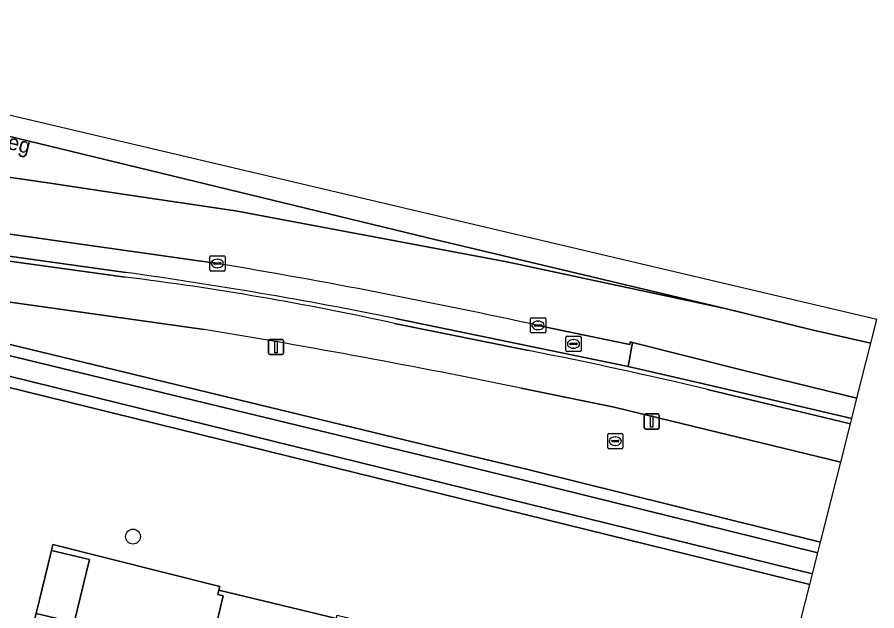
# Model space of a CAD drawing. Extents: x 162803 to 163818, y 381639 to 382475.
# Drawn here: x 163761.6 to 163818, y 382267.2 to 382306.2 of the extents above; entities that cross this region are included whole.
import ezdxf

# ---------------------------------------------------------------- set-up
doc = ezdxf.new("R2010")
doc.units = 0
for name, color, linetype in [('IMGEO_Berm_groen', 7, 'Continuous'), ('IMGEO_Berm_open', 7, 'Continuous'), ('IMGEO_Boom', 7, 'Continuous'), ('IMGEO_Erf', 7, 'Continuous'), ('IMGEO_Fietspad_gesloten', 7, 'Continuous'), ('IMGEO_Gemengd_bos', 7, 'Continuous'), ('IMGEO_Greppel_droge_sloot', 7, 'Continuous'), ('IMGEO_Kolk', 7, 'Continuous'), ('IMGEO_Lichtmast', 7, 'Continuous'), ('IMGEO_Muur', 7, 'Continuous'), ('IMGEO_Oever', 7, 'Continuous'), ('IMGEO_Openbare_ruimte_label', 7, 'Continuous'), ('IMGEO_Pand', 7, 'Continuous'), ('IMGEO_Rijbaan_regionaal_gesloten', 7, 'Continuous'), ('IMGEO_Rioolput', 7, 'Continuous')]:
    doc.layers.add(name, color=color, linetype=linetype)

msp = doc.modelspace()

# ---------------------------------------------------------------- linework, layer by layer
at = {"layer": 'IMGEO_Berm_groen'}
for points in [[(163720.319, 382295.243), (163651.831, 382311.978), (163569.364, 382332.248), (163569.326, 382331.973), (163569.232, 382331.465), (163570.006, 382331.261), (163570.848, 382331.04), (163628.135, 382316.897), (163790.356, 382277.615), (163795.117, 382276.462), (163814.335, 382271.696), (163815.664, 382276.948)], [(163773.867, 382285.67), (163753.947, 382288.471)], [(163816.73, 382281.159), (163809.559, 382282.918), (163801.993, 382284.824), (163801.703, 382283.24), (163806.941, 382282.025), (163816.389, 382279.813), (163816.73, 382281.159)], [(163815.664, 382276.948), (163800.793, 382280.57), (163794.677, 382281.821)]]:
    msp.add_lwpolyline(points, dxfattribs=at)
msp.add_arc((163683.583, 381739.36), 553.72, 78.42607, 80.61602, dxfattribs=at)
at = {"layer": 'IMGEO_Berm_open'}
for points in [[(163774.738, 382290.007), (163754.451, 382292.863)], [(163753.841, 382291.486), (163768.72, 382289.418)], [(163786.434, 382286.393), (163795.23, 382284.564), (163801.703, 382283.24), (163801.993, 382284.824), (163801.844, 382284.861), (163801.822, 382284.693), (163798.845, 382285.302), (163795.793, 382285.94)]]:
    msp.add_lwpolyline(points, dxfattribs=at)
for centre, radius, start, end in [((163700.021, 381846.659), 449.6, 77.70082, 80.43387), ((163727.06, 381992.086), 300.237, 78.59419, 82.0241)]:
    msp.add_arc(centre, radius, start, end, dxfattribs=at)
at = {"layer": 'IMGEO_Boom'}
msp.add_circle((163769.202, 382272.067), 0.489, dxfattribs=at)
at = {"layer": 'IMGEO_Erf'}
msp.add_lwpolyline([(163763.846, 382271.159), (163766.335, 382270.553), (163765.328, 382266.415), (163762.839, 382267.021), (163762.234, 382264.768), (163762.154, 382264.348), (163773.114, 382261.591), (163773.148, 382261.735), (163773.556, 382261.637), (163775.115, 382268.17), (163774.768, 382268.253), (163774.836, 382268.538), (163774.897, 382268.788), (163763.928, 382271.548)], close=True, dxfattribs=at)
at = {"layer": 'IMGEO_Fietspad_gesloten'}
for points in [[(163768.692, 382289.11), (163753.771, 382291.161)], [(163753.947, 382288.471), (163773.867, 382285.67)], [(163795.172, 382284.287), (163786.365, 382286.063)], [(163794.677, 382281.821), (163800.793, 382280.57), (163815.664, 382276.948)], [(163815.664, 382276.948), (163816.304, 382279.477), (163806.928, 382281.738)]]:
    msp.add_lwpolyline(points, dxfattribs=at)
for centre, radius, start, end in [((163745.1, 382099.495), 191.077, 77.52805, 82.90757), ((163683.583, 381739.36), 553.72, 78.42607, 80.61602), ((163732.374, 381966.279), 324.149, 76.703, 78.82937)]:
    msp.add_arc(centre, radius, start, end, dxfattribs=at)
at = {"layer": 'IMGEO_Gemengd_bos'}
msp.add_lwpolyline([(163704.937, 382278.748), (163762.234, 382264.768), (163762.839, 382267.021), (163763.846, 382271.159), (163763.928, 382271.548), (163774.897, 382268.788), (163774.836, 382268.538), (163782.567, 382266.694), (163782.611, 382266.902), (163785.316, 382266.258), (163786.297, 382266.024), (163786.956, 382265.867), (163787.151, 382265.821), (163795.388, 382263.859), (163809.247, 382260.534), (163810.786, 382261.053), (163811.737, 382261.433), (163813.631, 382268.917), (163789.601, 382274.834), (163669.317, 382304.454)], dxfattribs=at)
at = {"layer": 'IMGEO_Greppel_droge_sloot'}
msp.add_lwpolyline([(163813.809, 382269.619), (163814.157, 382270.994), (163794.945, 382275.758), (163790.185, 382276.911), (163627.963, 382316.193), (163571.351, 382330.17), (163571.034, 382329.075), (163578.726, 382327.296), (163669.489, 382305.158), (163789.774, 382275.537)], close=True, dxfattribs=at)
at = {"layer": 'IMGEO_Kolk'}
for p, q in [((163774.241, 382289.58), (163774.241, 382290.432)), ((163774.316, 382290.506), (163775.168, 382290.506)), ((163774.729, 382290.286), (163774.754, 382290.286)), ((163775.242, 382290.432), (163775.242, 382289.58)), ((163774.5, 382290), (163774.5, 382290.012)), ((163774.938, 382289.963), (163774.54, 382289.963)), ((163774.543, 382290.049), (163774.941, 382290.049)), ((163774.752, 382289.726), (163774.727, 382289.726)), ((163774.984, 382290.012), (163774.984, 382290)), ((163775.168, 382289.506), (163774.316, 382289.506)), ((163795.295, 382285.513), (163795.295, 382286.365)), ((163795.37, 382286.439), (163796.222, 382286.439)), ((163795.783, 382286.219), (163795.808, 382286.219)), ((163796.296, 382286.365), (163796.296, 382285.513)), ((163795.554, 382285.933), (163795.554, 382285.945)), ((163795.992, 382285.896), (163795.594, 382285.896)), ((163795.597, 382285.982), (163795.995, 382285.982)), ((163795.806, 382285.659), (163795.781, 382285.659)), ((163796.038, 382285.945), (163796.038, 382285.933)), ((163796.222, 382285.439), (163795.37, 382285.439))]:
    msp.add_line(p, q, dxfattribs=at)
for points in [[(163774.241, 382289.58), (163774.241, 382290.432)], [(163774.316, 382290.506), (163775.168, 382290.506)], [(163775.242, 382290.432), (163775.242, 382289.58)], [(163775.168, 382289.506), (163774.316, 382289.506)], [(163795.295, 382285.513), (163795.295, 382286.365)], [(163795.37, 382286.439), (163796.222, 382286.439)], [(163796.296, 382286.365), (163796.296, 382285.513)], [(163796.222, 382285.439), (163795.37, 382285.439)]]:
    msp.add_lwpolyline(points, dxfattribs=at)
for centre, radius, start, end in [((163774.318, 382290.43), 0.0765, 91.552, 178.448), ((163774.318, 382290.43), 0.0765, 91.552, 178.448), ((163775.166, 382290.43), 0.0765, 1.552, 88.448), ((163775.166, 382290.43), 0.0765, 1.552, 88.448), ((163774.318, 382289.582), 0.0765, 181.552, 268.448), ((163774.318, 382289.582), 0.0765, 181.552, 268.448), ((163774.54, 382290.009), 0.0403, 85.8775, 175.7526), ((163774.537, 382289.999), 0.0366, 178.938, 274.7102), ((163774.941, 382290.006), 0.043, 264.8664, 352.4533), ((163774.945, 382290.011), 0.0386, 1.7309, 96.639), ((163775.166, 382289.582), 0.0765, 271.552, 358.448), ((163775.166, 382289.582), 0.0765, 271.552, 358.448), ((163795.372, 382286.363), 0.0765, 91.552, 178.448), ((163795.372, 382286.363), 0.0765, 91.552, 178.448), ((163796.22, 382286.363), 0.0765, 1.552, 88.448), ((163796.22, 382286.363), 0.0765, 1.552, 88.448), ((163795.594, 382285.942), 0.0403, 85.8775, 175.7526), ((163795.591, 382285.932), 0.0366, 178.938, 274.7102), ((163795.995, 382285.939), 0.043, 264.8664, 352.4533), ((163795.999, 382285.944), 0.0386, 1.7309, 96.639), ((163795.372, 382285.515), 0.0765, 181.552, 268.448), ((163795.372, 382285.515), 0.0765, 181.552, 268.448), ((163796.22, 382285.515), 0.0765, 271.552, 358.448), ((163796.22, 382285.515), 0.0765, 271.552, 358.448)]:
    msp.add_arc(centre, radius, start, end, dxfattribs=at)
for centre, major_axis, ratio, start_param, end_param in [((163774.728, 382290.006), (-0.387, 0.002), 0.722429, 4.712389, 7.853982), ((163774.753, 382290.006), (-0.39, 0.002), 0.717154, 1.570796, 4.712389), ((163795.782, 382285.939), (-0.387, 0.002), 0.722429, 4.712389, 7.853982), ((163795.807, 382285.939), (-0.39, 0.002), 0.717154, 1.570796, 4.712389)]:
    msp.add_ellipse(centre, major_axis=major_axis, ratio=ratio, start_param=start_param, end_param=end_param, dxfattribs=at)
at = {"layer": 'IMGEO_Lichtmast'}
for p, q in [((163778.094, 382284.121), (163778.094, 382284.921)), ((163778.094, 382284.921), (163778.094, 382284.121)), ((163778.194, 382285.021), (163778.984, 382285.021)), ((163778.984, 382285.021), (163778.194, 382285.021)), ((163779.084, 382284.921), (163779.084, 382284.121)), ((163779.084, 382284.121), (163779.084, 382284.921)), ((163778.984, 382284.021), (163778.194, 382284.021)), ((163778.194, 382284.021), (163778.984, 382284.021)), ((163802.765, 382279.22), (163802.765, 382280.02)), ((163802.765, 382280.02), (163802.765, 382279.22)), ((163802.865, 382280.12), (163803.655, 382280.12)), ((163803.655, 382280.12), (163802.865, 382280.12)), ((163803.755, 382280.02), (163803.755, 382279.22)), ((163803.755, 382279.22), (163803.755, 382280.02)), ((163803.655, 382279.12), (163802.865, 382279.12)), ((163802.865, 382279.12), (163803.655, 382279.12))]:
    msp.add_line(p, q, dxfattribs=at)
for points in [[(163778.514, 382284.896), (163778.664, 382284.896), (163778.664, 382284.146), (163778.514, 382284.146), (163778.514, 382284.896)], [(163803.185, 382279.995), (163803.335, 382279.995), (163803.335, 382279.245), (163803.185, 382279.245), (163803.185, 382279.995)]]:
    msp.add_lwpolyline(points, dxfattribs=at)
for centre, start, end in [((163778.194, 382284.921), 90, 180), ((163778.194, 382284.921), 90, 180), ((163778.984, 382284.921), 0, 90), ((163778.984, 382284.921), 360, 90), ((163778.194, 382284.121), 180, 270), ((163778.194, 382284.121), 180, 270), ((163778.984, 382284.121), 270, 0), ((163778.984, 382284.121), 270, 0), ((163802.865, 382280.02), 90, 180), ((163802.865, 382280.02), 90, 180), ((163803.655, 382280.02), 0, 90), ((163803.655, 382280.02), 360, 90), ((163802.865, 382279.22), 180, 270), ((163802.865, 382279.22), 180, 270), ((163803.655, 382279.22), 270, 0), ((163803.655, 382279.22), 270, 0)]:
    msp.add_arc(centre, 0.1, start, end, dxfattribs=at)
at = {"layer": 'IMGEO_Muur'}
for points in [[(163768.72, 382289.418), (163753.841, 382291.486)], [(163753.771, 382291.161), (163768.692, 382289.11)], [(163816.389, 382279.813), (163806.941, 382282.025), (163801.703, 382283.24), (163795.23, 382284.564), (163786.434, 382286.393)], [(163786.365, 382286.063), (163795.172, 382284.287)], [(163806.928, 382281.738), (163816.304, 382279.477), (163816.389, 382279.813)]]:
    msp.add_lwpolyline(points, dxfattribs=at)
for centre, radius, start, end in [((163745.1, 382099.495), 191.077, 77.52805, 82.90757), ((163727.06, 381992.086), 300.237, 78.59419, 82.0241), ((163732.374, 381966.279), 324.149, 76.703, 78.82937)]:
    msp.add_arc(centre, radius, start, end, dxfattribs=at)
at = {"layer": 'IMGEO_Oever'}
msp.add_lwpolyline([(163814.335, 382271.696), (163795.117, 382276.462), (163790.356, 382277.615), (163628.135, 382316.897), (163570.848, 382331.04), (163570.126, 382328.542), (163578.559, 382326.591), (163669.317, 382304.454), (163789.601, 382274.834), (163813.631, 382268.917), (163813.809, 382269.619), (163789.774, 382275.537), (163669.489, 382305.158), (163578.726, 382327.296), (163571.034, 382329.075), (163571.351, 382330.17), (163627.963, 382316.193), (163790.185, 382276.911), (163794.945, 382275.758), (163814.157, 382270.994), (163814.335, 382271.696)], dxfattribs=at)
at = {"layer": 'IMGEO_Pand'}
for points in [[(163763.846, 382271.159), (163762.839, 382267.021), (163765.328, 382266.415), (163766.335, 382270.553)], [(163782.567, 382266.694), (163774.836, 382268.538), (163774.768, 382268.253), (163775.115, 382268.17), (163773.556, 382261.637), (163773.148, 382261.735), (163773.114, 382261.591), (163773.04, 382261.282), (163780.773, 382259.438), (163780.846, 382259.744), (163780.495, 382259.827), (163781.281, 382263.12), (163781.691, 382263.022)]]:
    msp.add_lwpolyline(points, close=True, dxfattribs=at)
at = {"layer": 'IMGEO_Rijbaan_regionaal_gesloten'}
for points in [[(163687.395, 382314.608), (163728.307, 382305.043), (163733.768, 382304.052), (163740.549, 382302.77), (163756.998, 382299.238), (163760.946, 382298.39), (163764.458, 382297.538), (163788.565, 382291.687), (163808.174, 382287.028), (163813.759, 382285.636), (163817.646, 382284.779), (163818.035, 382286.316), (163648.228, 382326.338)], [(163690.872, 382310.708), (163724.813, 382302.1), (163733.639, 382300.076), (163745.591, 382298.053), (163752.21, 382296.949), (163763.61, 382295.294), (163768.529, 382294.559), (163775.93, 382293.454), (163793.753, 382290.116), (163808.174, 382287.028), (163788.565, 382291.687), (163764.458, 382297.538), (163760.946, 382298.39), (163756.998, 382299.238), (163740.549, 382302.77), (163733.768, 382304.052), (163728.307, 382305.043), (163687.395, 382314.608)], [(163817.646, 382284.779), (163813.759, 382285.636), (163808.174, 382287.028), (163793.753, 382290.116), (163775.93, 382293.454), (163768.529, 382294.559), (163763.61, 382295.294), (163752.21, 382296.949), (163745.591, 382298.053), (163733.639, 382300.076), (163724.813, 382302.1), (163690.872, 382310.708)], [(163754.451, 382292.863), (163774.738, 382290.007)], [(163795.793, 382285.94), (163798.845, 382285.302), (163801.822, 382284.693), (163801.844, 382284.861), (163801.993, 382284.824), (163809.559, 382282.918), (163816.73, 382281.159), (163817.646, 382284.779)]]:
    msp.add_lwpolyline(points, dxfattribs=at)
msp.add_arc((163700.021, 381846.659), 449.6, 77.70082, 80.43387, dxfattribs=at)
at = {"layer": 'IMGEO_Rioolput'}
for p, q in [((163797.622, 382284.295), (163797.622, 382285.147)), ((163797.697, 382285.221), (163798.549, 382285.221)), ((163798.623, 382285.147), (163798.623, 382284.295)), ((163797.881, 382284.715), (163797.881, 382284.727)), ((163798.319, 382284.678), (163797.921, 382284.678)), ((163797.924, 382284.764), (163798.322, 382284.764)), ((163798.11, 382285.001), (163798.135, 382285.001)), ((163798.365, 382284.727), (163798.365, 382284.715)), ((163798.549, 382284.221), (163797.697, 382284.221)), ((163798.133, 382284.441), (163798.108, 382284.441)), ((163800.365, 382277.909), (163800.365, 382278.761)), ((163800.44, 382278.835), (163801.292, 382278.835)), ((163800.624, 382278.329), (163800.624, 382278.341)), ((163801.062, 382278.292), (163800.664, 382278.292)), ((163800.667, 382278.378), (163801.065, 382278.378)), ((163800.853, 382278.615), (163800.878, 382278.615)), ((163801.108, 382278.341), (163801.108, 382278.329)), ((163801.366, 382278.761), (163801.366, 382277.909)), ((163801.292, 382277.835), (163800.44, 382277.835)), ((163800.876, 382278.055), (163800.851, 382278.055))]:
    msp.add_line(p, q, dxfattribs=at)
for points in [[(163797.622, 382284.295), (163797.622, 382285.147)], [(163797.697, 382285.221), (163798.549, 382285.221)], [(163798.623, 382285.147), (163798.623, 382284.295)], [(163798.549, 382284.221), (163797.697, 382284.221)], [(163800.365, 382277.909), (163800.365, 382278.761)], [(163800.44, 382278.835), (163801.292, 382278.835)], [(163801.366, 382278.761), (163801.366, 382277.909)], [(163801.292, 382277.835), (163800.44, 382277.835)]]:
    msp.add_lwpolyline(points, dxfattribs=at)
for centre, radius, start, end in [((163797.699, 382285.145), 0.0765, 91.552, 178.448), ((163797.699, 382285.145), 0.0765, 91.552, 178.448), ((163798.547, 382285.145), 0.0765, 1.552, 88.448), ((163798.547, 382285.145), 0.0765, 1.552, 88.448), ((163797.921, 382284.724), 0.0403, 85.8775, 175.7526), ((163797.918, 382284.714), 0.0366, 178.938, 274.7102), ((163798.322, 382284.721), 0.043, 264.8664, 352.4533), ((163798.326, 382284.726), 0.0386, 1.7309, 96.639), ((163797.699, 382284.297), 0.0765, 181.552, 268.448), ((163797.699, 382284.297), 0.0765, 181.552, 268.448), ((163798.547, 382284.297), 0.0765, 271.552, 358.448), ((163798.547, 382284.297), 0.0765, 271.552, 358.448), ((163800.442, 382278.759), 0.0765, 91.552, 178.448), ((163800.442, 382278.759), 0.0765, 91.552, 178.448), ((163800.664, 382278.338), 0.0403, 85.8775, 175.7526), ((163800.661, 382278.328), 0.0366, 178.938, 274.7102), ((163801.065, 382278.335), 0.043, 264.8664, 352.4533), ((163801.069, 382278.34), 0.0386, 1.7309, 96.639), ((163801.29, 382278.759), 0.0765, 1.552, 88.448), ((163801.29, 382278.759), 0.0765, 1.552, 88.448), ((163800.442, 382277.911), 0.0765, 181.552, 268.448), ((163800.442, 382277.911), 0.0765, 181.552, 268.448), ((163801.29, 382277.911), 0.0765, 271.552, 358.448), ((163801.29, 382277.911), 0.0765, 271.552, 358.448)]:
    msp.add_arc(centre, radius, start, end, dxfattribs=at)
for centre, major_axis, ratio, start_param, end_param in [((163798.109, 382284.721), (-0.387, 0.002), 0.722429, 4.712389, 7.853982), ((163798.134, 382284.721), (-0.39, 0.002), 0.717154, 1.570796, 4.712389), ((163800.852, 382278.335), (-0.387, 0.002), 0.722429, 4.712389, 7.853982), ((163800.877, 382278.335), (-0.39, 0.002), 0.717154, 1.570796, 4.712389)]:
    msp.add_ellipse(centre, major_axis=major_axis, ratio=ratio, start_param=start_param, end_param=end_param, dxfattribs=at)

# ---------------------------------------------------------------- texts
at = {"layer": 'IMGEO_Openbare_ruimte_label'}
msp.add_text('Geldropseweg', height=1, rotation=345.9916, dxfattribs=at).set_placement((163753.973, 382299.276))

doc.saveas('drawing.dxf')
